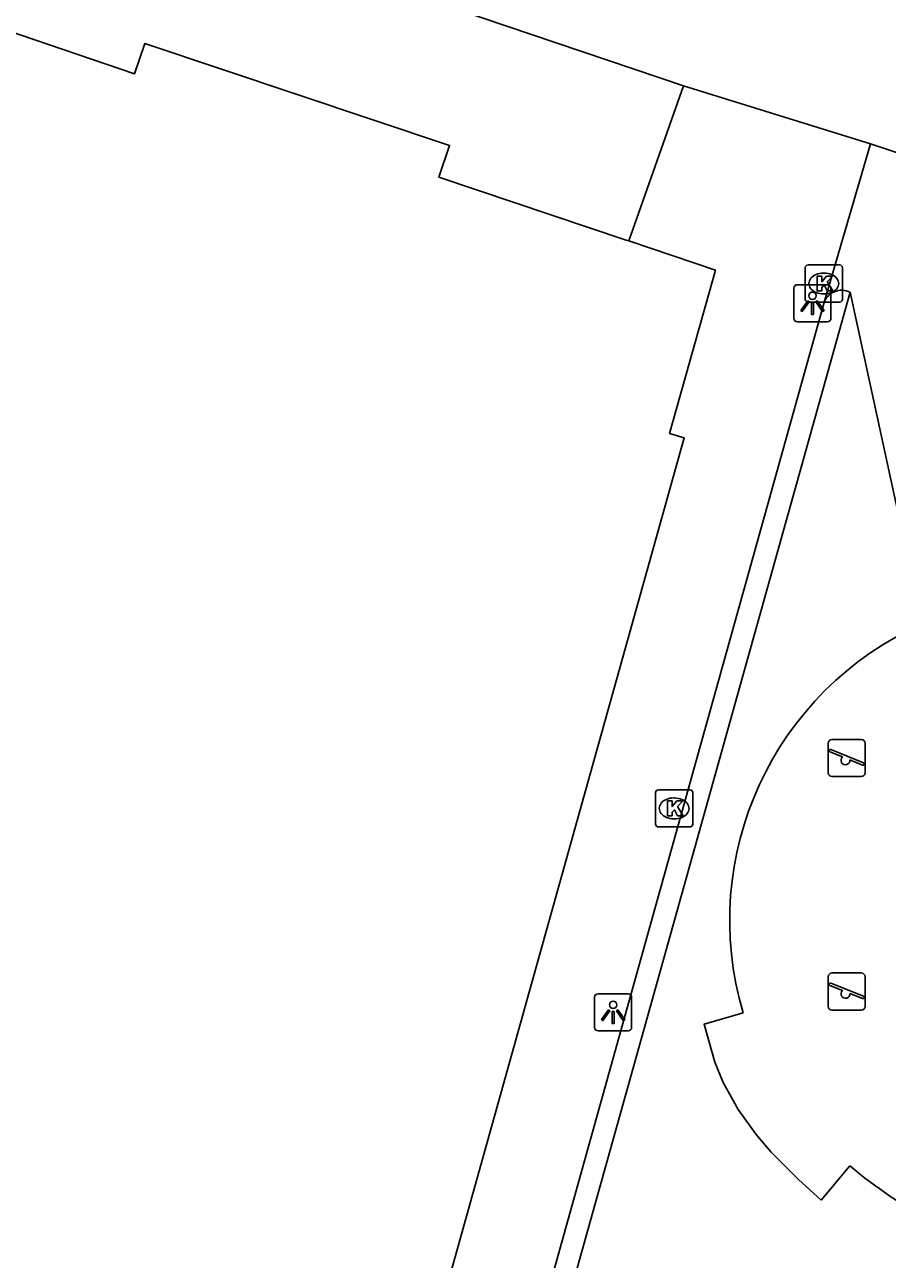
# Model space of a CAD drawing. Extents: x 158087 to 159494, y 382905 to 383981.
# Drawn here: x 158671.19 to 158694.41, y 383297.57 to 383330.79 of the extents above; entities that cross this region are included whole.
import ezdxf

# ---------------------------------------------------------------- set-up
doc = ezdxf.new("R2010")
doc.units = 0
for name, color, linetype in [('IMGEO_Groenvoorziening', 7, 'Continuous'), ('IMGEO_Kolk', 7, 'Continuous'), ('IMGEO_Lichtpunt', 7, 'Continuous'), ('IMGEO_Pand', 7, 'Continuous'), ('IMGEO_Speelvoorziening', 7, 'Continuous'), ('IMGEO_Voetpad_open', 7, 'Continuous')]:
    doc.layers.add(name, color=color, linetype=linetype)

msp = doc.modelspace()

# ---------------------------------------------------------------- linework, layer by layer
at = {"layer": 'IMGEO_Groenvoorziening'}
for points in [[(158693.404, 383323.589), (158684.98, 383293.485)], [(158693.401, 383300.083), (158692.625, 383299.161), (158692.016, 383299.717), (158691.282, 383300.454), (158690.88, 383300.925), (158690.395, 383301.603), (158689.993, 383302.328), (158689.768, 383302.869), (158689.475, 383303.894), (158690.525, 383304.204)]]:
    msp.add_lwpolyline(points, dxfattribs=at)
for centre, radius, start, end in [((158698.909, 383306.684), 8.744, 114.0649, 196.48), ((158701.631, 383309.861), 12.781, 229.9142, 254.1257)]:
    msp.add_arc(centre, radius, start, end, dxfattribs=at)
at = {"layer": 'IMGEO_Kolk'}
for p, q in [((158692.198, 383323.399), (158692.198, 383324.251)), ((158692.273, 383324.325), (158693.125, 383324.325)), ((158692.686, 383324.105), (158692.711, 383324.105)), ((158693.199, 383324.251), (158693.199, 383323.399)), ((158692.709, 383323.545), (158692.684, 383323.545)), ((158693.125, 383323.325), (158692.273, 383323.325)), ((158688.169, 383309.276), (158688.169, 383310.128)), ((158688.244, 383310.202), (158689.096, 383310.202)), ((158689.17, 383310.128), (158689.17, 383309.276)), ((158688.657, 383309.982), (158688.682, 383309.982)), ((158688.68, 383309.422), (158688.655, 383309.422)), ((158689.096, 383309.202), (158688.244, 383309.202))]:
    msp.add_line(p, q, dxfattribs=at)
for points in [[(158692.198, 383323.399), (158692.198, 383324.251)], [(158692.273, 383324.325), (158693.125, 383324.325)], [(158692.519, 383324.025), (158692.642, 383324.025), (158692.642, 383323.874), (158692.772, 383324.025), (158692.936, 383324.025), (158692.79, 383323.874), (158692.943, 383323.625), (158692.791, 383323.625), (158692.706, 383323.789), (158692.642, 383323.722), (158692.642, 383323.625), (158692.519, 383323.625), (158692.519, 383324.025)], [(158693.199, 383324.251), (158693.199, 383323.399)], [(158693.125, 383323.325), (158692.273, 383323.325)], [(158688.169, 383309.276), (158688.169, 383310.128)], [(158688.244, 383310.202), (158689.096, 383310.202)], [(158689.17, 383310.128), (158689.17, 383309.276)], [(158688.49, 383309.902), (158688.613, 383309.902), (158688.613, 383309.751), (158688.743, 383309.902), (158688.907, 383309.902), (158688.761, 383309.751), (158688.914, 383309.502), (158688.762, 383309.502), (158688.677, 383309.666), (158688.613, 383309.599), (158688.613, 383309.502), (158688.49, 383309.502), (158688.49, 383309.902)], [(158689.096, 383309.202), (158688.244, 383309.202)]]:
    msp.add_lwpolyline(points, dxfattribs=at)
for centre, start, end in [((158692.275, 383324.249), 91.552, 178.448), ((158692.275, 383324.249), 91.552, 178.448), ((158693.123, 383324.249), 1.552, 88.448), ((158693.123, 383324.249), 1.552, 88.448), ((158692.275, 383323.401), 181.552, 268.448), ((158692.275, 383323.401), 181.552, 268.448), ((158693.123, 383323.401), 271.552, 358.448), ((158693.123, 383323.401), 271.552, 358.448), ((158688.246, 383310.126), 91.552, 178.448), ((158688.246, 383310.126), 91.552, 178.448), ((158689.094, 383310.126), 1.552, 88.448), ((158689.094, 383310.126), 1.552, 88.448), ((158688.246, 383309.278), 181.552, 268.448), ((158688.246, 383309.278), 181.552, 268.448), ((158689.094, 383309.278), 271.552, 358.448), ((158689.094, 383309.278), 271.552, 358.448)]:
    msp.add_arc(centre, 0.0765, start, end, dxfattribs=at)
for centre, major_axis, ratio, start_param, end_param in [((158692.685, 383323.825), (-0.387, 0.002), 0.722429, 4.712389, 7.853982), ((158692.71, 383323.825), (-0.39, 0.002), 0.717154, 1.570796, 4.712389), ((158688.656, 383309.702), (-0.387, 0.002), 0.722429, 4.712389, 7.853982), ((158688.681, 383309.702), (-0.39, 0.002), 0.717154, 1.570796, 4.712389)]:
    msp.add_ellipse(centre, major_axis=major_axis, ratio=ratio, start_param=start_param, end_param=end_param, dxfattribs=at)
at = {"layer": 'IMGEO_Lichtpunt'}
for p, q in [((158691.894, 383323.699), (158691.894, 383322.892)), ((158691.894, 383323.699), (158691.894, 383322.892)), ((158692.796, 383323.794), (158691.988, 383323.794)), ((158692.796, 383323.794), (158691.988, 383323.794)), ((158692.89, 383322.892), (158692.89, 383323.699)), ((158692.89, 383322.892), (158692.89, 383323.699)), ((158691.988, 383322.798), (158692.796, 383322.798)), ((158691.988, 383322.798), (158692.796, 383322.798)), ((158686.529, 383304.617), (158686.529, 383303.81)), ((158686.529, 383304.617), (158686.529, 383303.81)), ((158687.431, 383304.712), (158686.623, 383304.712)), ((158687.431, 383304.712), (158686.623, 383304.712)), ((158687.525, 383303.81), (158687.525, 383304.617)), ((158687.525, 383303.81), (158687.525, 383304.617)), ((158686.623, 383303.716), (158687.431, 383303.716)), ((158686.623, 383303.716), (158687.431, 383303.716))]:
    msp.add_line(p, q, dxfattribs=at)
for points in [[(158692.268, 383323.363), (158692.307, 383323.335), (158692.119, 383323.073), (158692.081, 383323.1), (158692.268, 383323.363)], [(158692.48, 383323.335), (158692.518, 383323.362), (158692.705, 383323.1), (158692.666, 383323.072), (158692.48, 383323.335)], [(158692.37, 383323.315), (158692.417, 383323.315), (158692.417, 383322.993), (158692.37, 383322.993), (158692.37, 383323.315)], [(158686.903, 383304.281), (158686.942, 383304.253), (158686.754, 383303.991), (158686.716, 383304.018), (158686.903, 383304.281)], [(158687.005, 383304.233), (158687.052, 383304.233), (158687.052, 383303.911), (158687.005, 383303.911), (158687.005, 383304.233)], [(158687.115, 383304.253), (158687.153, 383304.28), (158687.34, 383304.018), (158687.301, 383303.99), (158687.115, 383304.253)]]:
    msp.add_lwpolyline(points, dxfattribs=at)
for centre in [(158692.393, 383323.497), (158687.028, 383304.415)]:
    msp.add_circle(centre, 0.0994, dxfattribs=at)
for centre, start, end in [((158691.988, 383323.699), 90, 180), ((158691.988, 383323.699), 90, 180), ((158692.796, 383323.699), 0, 90), ((158692.796, 383323.699), 0, 90), ((158691.988, 383322.892), 180, 270), ((158691.988, 383322.892), 180, 270), ((158692.796, 383322.892), 270, 0), ((158692.796, 383322.892), 270, 360), ((158686.623, 383304.617), 90, 180), ((158686.623, 383304.617), 90, 180), ((158687.431, 383304.617), 0, 90), ((158687.431, 383304.617), 0, 90), ((158686.623, 383303.81), 180, 270), ((158686.623, 383303.81), 180, 270), ((158687.431, 383303.81), 270, 0), ((158687.431, 383303.81), 270, 360)]:
    msp.add_arc(centre, 0.0946, start, end, dxfattribs=at)
at = {"layer": 'IMGEO_Pand'}
for points in [[(158687.448, 383324.971), (158687.38, 383324.994), (158682.338, 383326.688), (158682.626, 383327.54), (158674.418, 383330.28), (158674.146, 383329.471), (158670.698, 383330.641)], [(158678, 383283.841), (158678.221, 383283.779), (158678.481, 383283.799), (158678.871, 383283.687), (158679.892, 383287.337), (158688.941, 383319.671), (158688.547, 383319.792), (158689.781, 383324.188), (158687.448, 383324.971)]]:
    msp.add_lwpolyline(points, dxfattribs=at)
at = {"layer": 'IMGEO_Speelvoorziening'}
for p, q in [((158692.818, 383310.657), (158692.818, 383311.457)), ((158692.818, 383311.457), (158692.818, 383310.657)), ((158692.918, 383311.557), (158693.708, 383311.557)), ((158693.708, 383311.557), (158692.918, 383311.557)), ((158693.808, 383311.457), (158693.808, 383310.657)), ((158693.808, 383310.657), (158693.808, 383311.457)), ((158693.201, 383311.085), (158692.862, 383311.222)), ((158692.887, 383311.282), (158693.763, 383310.929)), ((158693.739, 383310.869), (158693.399, 383311.006)), ((158693.708, 383310.557), (158692.918, 383310.557)), ((158692.918, 383310.557), (158693.708, 383310.557)), ((158692.818, 383304.373), (158692.818, 383305.173)), ((158692.818, 383305.173), (158692.818, 383304.373)), ((158692.918, 383305.273), (158693.708, 383305.273)), ((158693.708, 383305.273), (158692.918, 383305.273)), ((158693.808, 383305.173), (158693.808, 383304.373)), ((158693.808, 383304.373), (158693.808, 383305.173)), ((158693.201, 383304.801), (158692.862, 383304.938)), ((158692.887, 383304.998), (158693.763, 383304.645)), ((158693.739, 383304.585), (158693.399, 383304.722)), ((158693.708, 383304.273), (158692.918, 383304.273)), ((158692.918, 383304.273), (158693.708, 383304.273))]:
    msp.add_line(p, q, dxfattribs=at)
for centre, radius, start, end in [((158692.918, 383311.457), 0.1, 90, 180), ((158692.918, 383311.457), 0.1, 90, 180), ((158693.708, 383311.457), 0.1, 0, 90), ((158693.708, 383311.457), 0.1, 360, 90), ((158692.875, 383311.252), 0.0327, 68.078, 248.078), ((158693.28, 383310.995), 0.12, 130.9928, 5.1632), ((158693.751, 383310.899), 0.0327, 248.078, 68.078), ((158692.918, 383310.657), 0.1, 180, 270), ((158692.918, 383310.657), 0.1, 180, 270), ((158693.708, 383310.657), 0.1, 270, 0), ((158693.708, 383310.657), 0.1, 270, 0), ((158692.918, 383305.173), 0.1, 90, 180), ((158692.918, 383305.173), 0.1, 90, 180), ((158693.708, 383305.173), 0.1, 0, 90), ((158693.708, 383305.173), 0.1, 360, 90), ((158692.875, 383304.968), 0.0327, 68.078, 248.078), ((158693.28, 383304.711), 0.12, 130.9928, 5.1632), ((158693.751, 383304.615), 0.0327, 248.078, 68.078), ((158692.918, 383304.373), 0.1, 180, 270), ((158692.918, 383304.373), 0.1, 180, 270), ((158693.708, 383304.373), 0.1, 270, 0), ((158693.708, 383304.373), 0.1, 270, 0)]:
    msp.add_arc(centre, radius, start, end, dxfattribs=at)
at = {"layer": 'IMGEO_Voetpad_open'}
for points in [[(158593.935, 383359.866), (158595.466, 383360.699), (158688.925, 383329.143)], [(158687.448, 383324.971), (158688.925, 383329.143)], [(158688.925, 383329.143), (158693.953, 383327.581)], [(158692.698, 383323.292), (158693.953, 383327.581)], [(158693.953, 383327.581), (158695.652, 383327.022)], [(158693.404, 383323.589), (158695.344, 383314.668)], [(158683.014, 383286.461), (158682.436, 383286.623), (158684.564, 383294.149), (158692.698, 383323.292)]]:
    msp.add_lwpolyline(points, dxfattribs=at)
msp.add_arc((158693.176, 383323.144), 0.5, 62.8632, 162.7678, dxfattribs=at)

doc.saveas('drawing.dxf')
